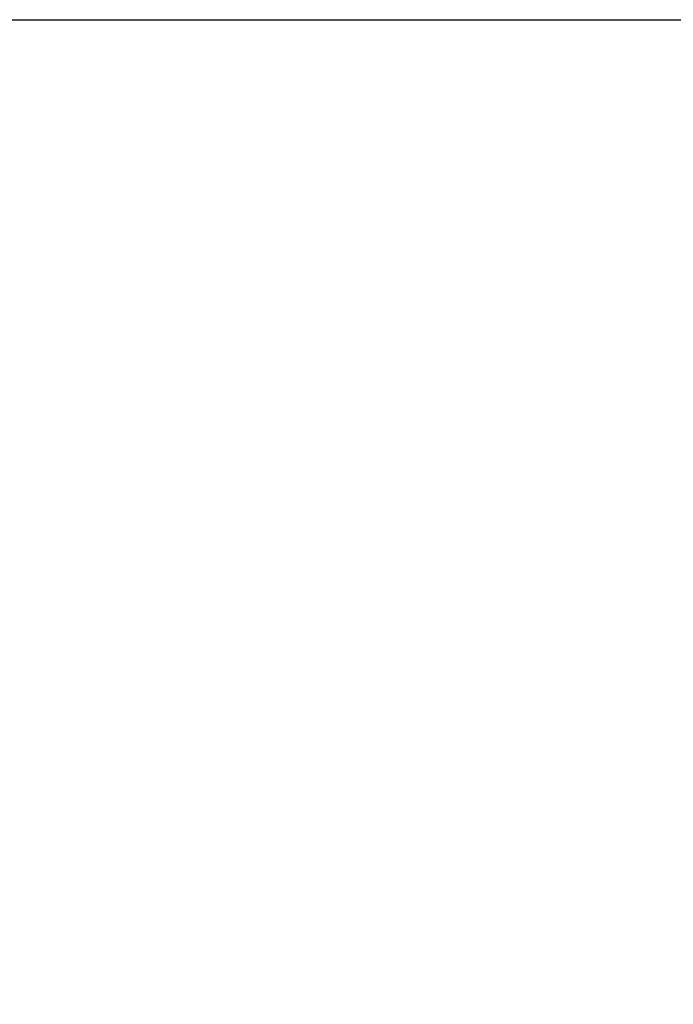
# Model space of a CAD drawing. Header units: inches. Extents: x 170 to 284, y 215 to 248.
# Tile 292 of 656: x 186.241 to 186.379, y 243.456 to 243.664. Entities that reach past the tile are written whole.
import ezdxf

# ---------------------------------------------------------------- set-up
doc = ezdxf.new("R2010")
doc.units = ezdxf.units.IN
doc.header["$LTSCALE"] = 0.25
doc.header["$MEASUREMENT"] = 0
doc.layers.add('ANNOTATIONS', color=1, linetype='Continuous')
doc.styles.add('ARIAL', font='arial.ttf', dxfattribs={"height": 0.09375})
doc.dimstyles.new('STANDARD$0', dxfattribs={"dimtxt": 0.09375, "dimasz": 0.09375, "dimexe": 0.03125, "dimexo": 0.046875, "dimgap": 0.09, "dimtad": 0, "dimtih": 1, "dimtoh": 1, "dimdec": 4, "dimzin": 0, "dimdsep": 46, "dimtxsty": 'ARIAL', "dimcen": 0.09, "dimadec": 0, "dimazin": 0, "dimtfac": 1, "dimtdec": 4, "dimtofl": 0, "dimtmove": 0, "dimatfit": 1, "dimfxl": 1, "dimtolj": 1, "dimtzin": 0, "dimarcsym": 0})

# ---------------------------------------------------------------- blocks, each defined once
blk = doc.blocks.new('*D114')
at = {"layer": 'ANNOTATIONS', "color": 0, "lineweight": -2, "transparency": 16777216}
for p, q in [((186.14929, 243.66427), (187.58974, 243.66427)), ((187.55849, 243.57052), (187.55849, 241.85034)), ((187.55849, 239.69531), (187.55849, 241.41548)), ((186.82796, 239.60156), (187.58974, 239.60156))]:
    blk.add_line(p, q, dxfattribs=at)
at = {"layer": 'ANNOTATIONS', "color": 0, "transparency": 16777216}
for points in [[(187.54286, 243.57052), (187.57411, 243.57052), (187.55849, 243.66427)], [(187.54286, 239.69531), (187.57411, 239.69531), (187.55849, 239.60156)]]:
    blk.add_solid(points, dxfattribs=at)
at = {"layer": 'defpoints', "color": 0, "transparency": 16777216}
for p in [(186.10242, 243.66427), (186.78109, 239.60156), (187.55849, 239.60156)]:
    blk.add_point(p, dxfattribs=at)
at = {"layer": 'ANNOTATIONS', "color": 0, "transparency": 16777216, "insert": (187.55849, 241.63291), "char_height": 0.09375, "attachment_point": 5, "style": 'ARIAL'}
blk.add_mtext('\\A1;OPENING\\PHEIGHT', dxfattribs=at)

msp = doc.modelspace()

# ---------------------------------------------------------------- linework, layer by layer
at = {"layer": 'ANNOTATIONS'}
msp.add_line((186.10242, 243.66427), (187.60088, 243.66427), dxfattribs=at)

# ---------------------------------------------------------------- dimensions: what is measured, and where the dimension line sits
dim = msp.add_linear_dim(base=(187.55849, 239.60156), p1=(186.10242, 243.66427), p2=(186.78109, 239.60156), angle=90, text='OPENING\\PHEIGHT', dimstyle='STANDARD$0', dxfattribs=at)
dim.commit()
dim.dimension.update_dxf_attribs({"geometry": '*D114', "text_midpoint": (187.55849, 241.63291)})

doc.saveas('drawing.dxf')
